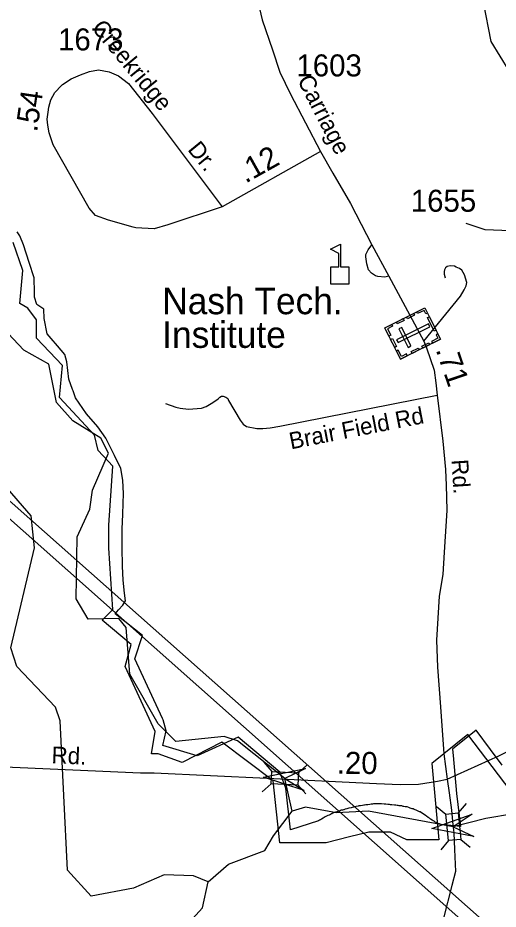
# Model space of a CAD drawing. Extents: x 2220236 to 2384410, y 720751 to 894131.
# Drawn here: x 2322567 to 2325298, y 816114 to 821177 of the extents above; entities that cross this region are included whole.
import ezdxf

# ---------------------------------------------------------------- set-up
doc = ezdxf.new("R2010")
doc.units = 0
for name, color, linetype in [('Exist Boundary Political City Limit New', 7, 'Continuous'), ('Exist Boundary Political City Limit New InsideOut', 7, 'Continuous'), ('Exist Cultural Cemetery CELL', 7, 'Continuous'), ('Exist Cultural Educational Facility Elementary CELL', 7, 'Continuous'), ('Exist Cultural Educational Facility Elementary Label', 7, 'Continuous'), ('Exist Hydrographic Creek Single Shore', 7, 'Continuous'), ('Exist Hydrographic Misc Water Feature', 7, 'Continuous'), ('Exist Road Non-System Type 51', 7, 'Continuous'), ('Exist Road Non-System Type 51 Label', 7, 'Continuous'), ('Exist Road Secondary Mileage Hundredths English Label', 7, 'Continuous'), ('Exist Road Secondary Structure Standard Bridge Attributed CELL', 7, 'Continuous'), ('Exist Road Secondary Structure Standard Bridge CELL', 7, 'Continuous'), ('Exist Road Secondary Type 51 Attributed', 7, 'Continuous'), ('Exist Road Secondary Type 51 Label', 7, 'Continuous'), ('Exist Road Secondary Type 51 Number Label', 7, 'Continuous'), ('Exist Utilities Electrical Transmission Line', 7, 'Continuous'), ('Map Preparation Boundary City Limit Buffer Line', 7, 'Continuous')]:
    doc.layers.add(name, color=color, linetype=linetype)

msp = doc.modelspace()

# ---------------------------------------------------------------- linework, layer by layer
at = {"layer": 'Exist Boundary Political City Limit New'}
msp.add_lwpolyline([(2325320.8, 816931.6), (2325253.5, 817021.2), (2325172.2, 817130.6), (2325038.5, 817023.4), (2325041.5, 816987.2), (2325061.5, 816770.1), (2325083.2, 816583.1), (2324973.8, 816594.2), (2324973, 816594.3), (2324964, 816597.7), (2324957, 816601.3), (2324944.5, 816606.9), (2324939.5, 816607.9), (2324933.8, 816612.9), (2324927.5, 816615.1), (2324922.2, 816619.4), (2324912.5, 816625.4), (2324906.8, 816630.1), (2324899.2, 816634.2), (2324889.8, 816641.6), (2324885, 816645.2), (2324853.8, 816665.7), (2324850, 816666.6), (2324846.5, 816669.2), (2324842.5, 816671.2), (2324838.8, 816673.1), (2324831, 816676.2), (2324825.2, 816678.5), (2324820.5, 816680.4), (2324814, 816683.1), (2324809, 816683.9), (2324803.5, 816686), (2324797.8, 816687.4), (2324790, 816690.6), (2324780, 816694.2), (2324775.2, 816694.2), (2324769.2, 816694.9), (2324762.2, 816697.3), (2324758.5, 816696.6), (2324750, 816700.1), (2324740.5, 816699.9), (2324734.8, 816701.6), (2324730, 816702.4), (2324724.5, 816702.8), (2324715.5, 816703.8), (2324708, 816705.1), (2324692.5, 816706.2), (2324686.2, 816706.8), (2324679.2, 816708.3), (2324669.8, 816708.9), (2324658.8, 816710.9), (2324648.8, 816710.4), (2324635.5, 816711.7), (2324628.5, 816711.6), (2324616.2, 816711.8), (2324606.5, 816711.6), (2324597.2, 816711.6), (2324590, 816711.2), (2324582.5, 816710.7), (2324576, 816709.6), (2324568.2, 816708.9), (2324556, 816707.1), (2324545.2, 816706.1), (2324538.8, 816705.2), (2324533.2, 816704.6), (2324525.8, 816703.3), (2324515.2, 816701.1), (2324506, 816699.9), (2324501, 816698.1), (2324490.5, 816697.1), (2324482.2, 816695.4), (2324477.2, 816693.9), (2324467, 816691.7), (2324461.2, 816689.4), (2324449.5, 816686.6), (2324443, 816684.9), (2324436.8, 816683.1), (2324428.5, 816681.2), (2324421.2, 816678.9), (2324417.8, 816677.7), (2324413, 816676.7), (2324405, 816675.4), (2324398.8, 816672.9), (2324393.8, 816670.9), (2324387.2, 816669), (2324380, 816666.6), (2324374, 816664.8), (2324367.5, 816662.4), (2324358.8, 816658.6), (2324352.8, 816656.2), (2324351.2, 816655.6), (2324344.5, 816652.2), (2324336.5, 816648.6), (2324329.8, 816646.1), (2324324.8, 816643), (2324314.8, 816637.9), (2324303.8, 816631.4), (2324293.5, 816625.6), (2324287, 816622.1), (2324282.2, 816618.8), (2324275.5, 816614.9), (2324118, 816565.2), (2324091.5, 816801.4), (2324055.8, 816892.3), (2323819, 817090.9), (2323586.5, 816983.8), (2323391.8, 817044.2), (2323411.2, 817126.2), (2323392.5, 817189), (2323389, 817196.8), (2323232.2, 817536.4), (2323276.2, 817668.4), (2323130.5, 817783.2), (2323119.8, 817791.7), (2323139.8, 817814.1), (2323163.5, 817841.2), (2323179.5, 817864.9), (2323174, 817908.9), (2323166.5, 817982.5), (2323163, 818061.8), (2323161, 818168.2), (2323160.8, 818273), (2323163.8, 818357), (2323166.2, 818417.8), (2323168.5, 818475.4), (2323164.2, 818549.1), (2323152, 818619.1), (2323143.5, 818636), (2323115.8, 818691.6), (2323105, 818713.9), (2323068.2, 818789.6), (2323022.8, 818853.6), (2322957.8, 818928.4), (2322894.8, 819018.9), (2322886.8, 819041), (2322880.8, 819057.6), (2322878, 819065.2), (2322856.5, 819124.5), (2322846.2, 819223.4), (2322834.2, 819264.6), (2322793.2, 819313), (2322755.8, 819355.6), (2322733.2, 819381), (2322717.8, 819469.1), (2322715.5, 819522.7), (2322674.8, 819549.5), (2322662.8, 819589.6), (2322662, 819616.9), (2322659.8, 819700.8), (2322631, 819786.8), (2322600, 819887.7), (2322579.2, 819938.6), (2322564, 819962.3)], dxfattribs=at)
at = {"layer": 'Exist Boundary Political City Limit New InsideOut'}
msp.add_line((2323364.7, 816996.6), (2323326.2, 816996.6), dxfattribs=at)
for points in [[(2323326.2, 816996.6), (2323348.2, 817123), (2323177.9, 817491.3), (2323210.9, 817617.8), (2323046.1, 817755.2), (2323106.5, 817815.7), (2323084.5, 818163.6), (2323084.5, 818295.6), (2323106.5, 818630.9), (2323024.1, 818718.8), (2323002.1, 818806.8), (2322804.4, 819021.2), (2322820.9, 819202.6), (2322672.5, 819356.5), (2322672.5, 819460.9), (2322623.1, 819526.9), (2322579.2, 819554.4), (2322595.6, 819741.3), (2322540.7, 819900.7)], [(2325910.2, 816029.1), (2325866.2, 816139.1), (2325745.4, 816342.5), (2325619.1, 816518.4), (2325476.2, 816600.8), (2325388.3, 816611.8), (2325437.8, 816694.3), (2325124.7, 817106.5), (2324921.4, 816941.6), (2324959.9, 816507.4), (2324778.6, 816507.4), (2324685.2, 816551.3), (2324562.2, 816551.3), (2324452.3, 816523.9), (2324320.5, 816490.9), (2324056.8, 816490.9), (2324018.4, 816842.7), (2323727.2, 817062.6), (2323502, 816947.1), (2323364.7, 816996.6)]]:
    msp.add_lwpolyline(points, dxfattribs=at)
at = {"layer": 'Exist Cultural Cemetery CELL'}
for points in [[(2324742.7, 819237.9), (2324653.7, 819416), (2324881.5, 819529.8), (2324970.5, 819351.7)], [(2324896.3, 819500.2), (2324886, 819495.1), (2324876.2, 819514.7), (2324840, 819496.7), (2324835, 819506.6), (2324881.5, 819529.8)], [(2324762.9, 819457.9), (2324724.2, 819438.5), (2324719.1, 819448.7), (2324757.8, 819468.1)], [(2324821.9, 819487.3), (2324783.2, 819468), (2324778.1, 819478.2), (2324816.8, 819497.5)], [(2324934.5, 819398), (2324896.6, 819473.9), (2324906.8, 819479), (2324944.7, 819403.1)], [(2324692.4, 819435.4), (2324697.5, 819425.3), (2324668.7, 819410.9), (2324686.9, 819374.6), (2324676.9, 819369.6), (2324653.7, 819416.1)], [(2324720.2, 819348.5), (2324728.5, 819331.8), (2324909.9, 819422.5), (2324901.6, 819439.2)], [(2324785.3, 819304.8), (2324802, 819313.2), (2324749.4, 819418.5), (2324732.7, 819410.2)], [(2324709.6, 819304.2), (2324686.4, 819350.5), (2324696.6, 819355.6), (2324719.8, 819309.3)], [(2324955.6, 819381.3), (2324945.4, 819376.2), (2324955.2, 819356.5), (2324919, 819338.4), (2324924, 819328.5), (2324970.4, 819351.7)], [(2324847.8, 819290.4), (2324809, 819271), (2324803.9, 819281.2), (2324842.7, 819300.6)], [(2324907.9, 819320.4), (2324869.2, 819301.1), (2324864.1, 819311.3), (2324902.8, 819330.6)], [(2324781.4, 819257.3), (2324776.4, 819267.4), (2324747.6, 819253), (2324729.4, 819289.3), (2324719.5, 819284.3), (2324742.7, 819237.9)]]:
    msp.add_lwpolyline(points, close=True, dxfattribs=at)
at = {"layer": 'Exist Cultural Educational Facility Elementary CELL'}
msp.add_lwpolyline([(2324346.4, 819664.7), (2324346.4, 819762.6), (2324392.5, 819762.6), (2324392.5, 819837.7), (2324345.4, 819862), (2324402.1, 819891.1), (2324402.1, 819762.6), (2324448.1, 819762.6), (2324448.1, 819664.7)], close=True, dxfattribs=at)
at = {"layer": 'Exist Hydrographic Creek Single Shore'}
for points in [[(2325376.4, 820760.7), (2325359.9, 820875.5), (2325258, 821042), (2325213.9, 821266.6), (2325199.9, 821784.6), (2325036.9, 822155.5), (2324851.9, 822397.3), (2324882.9, 822572.5)], [(2324126.7, 816669.5), (2324085.4, 816856.6), (2323815.8, 817070.8), (2323741, 817094), (2323465.8, 817066.4), (2323364.9, 817167.2), (2323203.9, 817449.5), (2323183.8, 817714.5), (2323141.8, 817765.3), (2322966.9, 817761.4), (2322898.8, 817876.8), (2322903.9, 818228.2), (2322976.9, 818385.5), (2322991.9, 818494.4), (2323081.9, 818704.8), (2323038.9, 818788.4), (2322879.9, 818886.9), (2322786.8, 818991.4), (2322742.8, 819209.5), (2322600.9, 819289), (2322482.7, 819415.4)], [(2323648.9, 816269.7), (2323765, 816369.7), (2323971.9, 816447), (2324020.9, 816531.1), (2324126.7, 816669.5)], [(2325658, 816109), (2325591, 816191.6), (2325570.9, 816466.4), (2325528.8, 816566.4), (2325385.9, 816655.9), (2325227.8, 816629.7), (2325042.2, 816580.8), (2324561, 816671.3), (2324377.9, 816660.6), (2324203, 816692.8), (2324126.7, 816669.5)], [(2322762.9, 815002.7), (2322870.9, 815036.8), (2323002.8, 815153.7), (2323143.8, 815231.6), (2323191.8, 815424), (2323364.9, 815601.7), (2323485.9, 815977.5), (2323617.9, 816120.8), (2323648.9, 816269.7)]]:
    msp.add_lwpolyline(points, dxfattribs=at)
at = {"layer": 'Exist Hydrographic Misc Water Feature'}
msp.add_lwpolyline([(2323648.9, 816269.7), (2323565.8, 816302.4), (2323398.9, 816308.7), (2323224.8, 816232.7), (2322983.9, 816186.8), (2322848.8, 816335.5), (2322806.9, 817183.8), (2322780.9, 817261.5), (2322561.9, 817492.2), (2322526.8, 817599.1), (2322662.8, 818165.8), (2322643.9, 818348.8), (2322483.8, 818532.6), (2322181.9, 818720.5), (2322105.9, 818819.1), (2322112.8, 818950.7), (2322144.8, 819043.9), (2322134.8, 819253.5), (2321963.8, 819601), (2321802.8, 819847.1), (2321824.7, 820150), (2321772.8, 820338.2), (2321620.9, 820561.7)], dxfattribs=at)
at = {"layer": 'Exist Road Non-System Type 51'}
for points in [[(2324675.6, 819710.3), (2324653.7, 819704), (2324613.7, 819707.6), (2324599.6, 819711.4), (2324577.5, 819727.3), (2324561.4, 819745), (2324551, 819778.8), (2324544.6, 819818.8), (2324546.4, 819832.9), (2324558.1, 819858.9), (2324579.8, 819887)], [(2324875.6, 819340.5), (2325084.5, 819596.8), (2325104.1, 819631), (2325116, 819655.1), (2325119.9, 819673), (2325107.2, 819716.9), (2325091, 819742.7), (2325078.9, 819752.6), (2325058.9, 819760.4), (2325048.9, 819766.4), (2325024.7, 819768), (2325007, 819763.8), (2324998.9, 819757.7), (2324993.1, 819745.7), (2324991.2, 819735.6), (2324991.4, 819721.6), (2324995.6, 819699.8)], [(2323406, 818987), (2323466.2, 818965.7), (2323490.3, 818959.8), (2323538.3, 818954.4), (2323612.2, 818959.2), (2323638.1, 818969.5), (2323675.8, 818991.8), (2323705.6, 819012.1), (2323715.4, 819022.3), (2323725.4, 819028.3), (2323735.4, 819028.5), (2323749.4, 819022.6), (2323761.5, 819014.7), (2323765.6, 819002.9), (2323830.8, 818891.5), (2323849.1, 818869.7), (2323867.3, 818856), (2323925.3, 818844.6), (2323959.3, 818845), (2324001.2, 818847.5), (2324057, 818858), (2324950.6, 819033.5)]]:
    msp.add_lwpolyline(points, dxfattribs=at)
at = {"layer": 'Exist Road Secondary Structure Standard Bridge Attributed CELL'}
for points in [[(2324195.2, 816787), (2323963.7, 816863.7), (2324202.5, 816913), (2324085.4, 816856.6)], [(2325160.4, 816526.7), (2324920.7, 816571.4), (2325150.6, 816652.5), (2325042.2, 816580.8)]]:
    msp.add_lwpolyline(points, close=True, dxfattribs=at)
at = {"layer": 'Exist Road Secondary Structure Standard Bridge CELL'}
for p, q in [((2323964.8, 816947.9), (2324011, 816896.6)), ((2324161.9, 816888.4), (2324213.2, 816934.6)), ((2323956.1, 816780), (2324007.4, 816826.1)), ((2324158.3, 816819.5), (2324204.5, 816768.3)), ((2324947.8, 816697.8), (2325000.8, 816653.7)), ((2325115.2, 816713.3), (2325071.1, 816660.2)), ((2325016, 816503.4), (2324971.9, 816450.3)), ((2325084.7, 816509.7), (2325137.8, 816465.6))]:
    msp.add_line(p, q, dxfattribs=at)
for points in [[(2324011, 816896.6), (2324161.9, 816888.8), (2324158.3, 816818.3), (2324007.4, 816826.1)], [(2325071.1, 816660.2), (2325085.1, 816509.8), (2325014.8, 816503.2), (2325000.8, 816653.7)]]:
    msp.add_lwpolyline(points, close=True, dxfattribs=at)
at = {"layer": 'Exist Road Secondary Type 51 Attributed'}
msp.add_line((2324288.1, 820417), (2323728.6, 820103.6), dxfattribs=at)
for points in [[(2323783.7, 822435.7), (2323786.7, 822277.7), (2323795.2, 822114.7), (2323806.1, 821996.4), (2323817.7, 821872.6), (2323837.4, 821755.6), (2323907.4, 821376.1), (2323956.7, 821166), (2324015.5, 820995.3), (2324056.2, 820868.8), (2324117.2, 820743.8), (2324288.1, 820417)], [(2322820.5, 820797.9), (2322870.3, 820830), (2322924.3, 820853.8), (2322974.3, 820872), (2323025.7, 820880.9), (2323086, 820869.7), (2323140.2, 820847.7), (2323196.8, 820804.6), (2323330.3, 820634.5), (2323728.6, 820103.6)], [(2323223.5, 819987.8), (2323083.2, 820026.7), (2323008.8, 820053.2), (2322972.4, 820096.2), (2322767.5, 820455.1), (2322745.1, 820524.4), (2322736.9, 820566.7), (2322734.2, 820600.6), (2322739.1, 820640.3), (2322743.3, 820670.4), (2322755.1, 820710.6), (2322777.7, 820752), (2322815.4, 820793.3), (2322820.5, 820797.9)], [(2324288.1, 820417), (2324358.3, 820293.8), (2324459.2, 820121.8), (2324579.8, 819887), (2324675.6, 819710.3), (2324875.6, 819340.5), (2324889.9, 819302.7), (2324933.3, 819175.2), (2324944.1, 819103.5), (2324950.6, 819033.5), (2324983.9, 818773.1), (2324998.8, 818611), (2325000.5, 818563), (2325002.1, 818523.3), (2325005.8, 818378.3), (2324990.3, 818142.4), (2324983.7, 818014.3), (2324963.3, 817892.4), (2324946.7, 817641), (2324952.1, 817488.1), (2324969.7, 817262.5), (2324988.7, 816996.8), (2325008.1, 816853.1)], [(2323728.6, 820103.6), (2323420.6, 820001.6), (2323342.7, 819978.8), (2323238.5, 819983.7), (2323223.5, 819987.8)], [(2326257.4, 820019.2), (2326097.7, 820017.5), (2326032.1, 819979.2), (2325939.6, 819904.2), (2325898.1, 819851.5), (2325861.4, 819838.8), (2325834.3, 819834), (2325796.8, 819838.1), (2325770.3, 819847.7), (2325746.5, 819869.1), (2325711.4, 819901), (2325663.5, 819939.3), (2325612.4, 819960.1), (2325553.4, 819960.1), (2325224.7, 819972.8), (2325116.1, 820007.9)], [(2325008.1, 816853.1), (2325302.1, 816984.4), (2325502.1, 817083.6), (2325779.2, 817246.4), (2325883.1, 817306.1), (2325951.6, 817349.3), (2325980.3, 817375.6), (2326061.7, 817478.6), (2326209.1, 817672.5)], [(2322194.5, 816934.9), (2323264.6, 816888.3), (2323342.6, 816889.1), (2323981.9, 816857.7)], [(2323981.9, 816857.7), (2324606.5, 816827.1), (2324740.3, 816822.1), (2324844.5, 816823.4), (2324952.4, 816840.5), (2325008.1, 816853.1)], [(2325008.1, 816853.1), (2325020, 816774), (2325033.1, 816676.3), (2325040.4, 816593.2)], [(2325040.4, 816593.2), (2325046.2, 816548.1), (2325049.5, 816452.8), (2325056.1, 816328), (2325033.7, 816249.1), (2324986.8, 816063.2), (2324974.9, 816029.1), (2324961, 815989.4), (2324942.8, 815893.5), (2324937.8, 815809.1), (2324939.5, 815734.7), (2324961, 815637.1), (2324994, 815503.2), (2325030.4, 815380.8), (2325049.5, 815315), (2325090.3, 815225), (2325151.9, 815133.5), (2325203.1, 815060.7), (2325259.3, 814986.3), (2325280.8, 814956.5)]]:
    msp.add_lwpolyline(points, dxfattribs=at)
at = {"layer": 'Exist Utilities Electrical Transmission Line'}
for points in [[(2319853.3, 820695.9), (2326592.3, 814719.1), (2333025.8, 805564.5)], [(2333024.4, 805702.5), (2331824.6, 807406.8), (2329674.8, 810458.2), (2329041.4, 811359.1), (2328249.6, 812486.1), (2327790.8, 813138.8), (2326970.6, 814303.4), (2326633.7, 814783.6), (2326625.6, 814795.5), (2319961.3, 820697.1)]]:
    msp.add_lwpolyline(points, dxfattribs=at)
at = {"layer": 'Map Preparation Boundary City Limit Buffer Line'}
msp.add_lwpolyline([(2325320.8, 816931.6), (2325253.5, 817021.2), (2325172.2, 817130.6), (2325038.5, 817023.4), (2325041.5, 816987.2), (2325061.5, 816770.1), (2325083.2, 816583.1), (2324973.8, 816594.2), (2324973, 816594.3), (2324964, 816597.7), (2324957, 816601.3), (2324944.5, 816606.9), (2324939.5, 816607.9), (2324933.8, 816612.9), (2324927.5, 816615.1), (2324922.2, 816619.4), (2324912.5, 816625.4), (2324906.8, 816630.1), (2324899.2, 816634.2), (2324889.8, 816641.6), (2324885, 816645.2), (2324853.8, 816665.7), (2324850, 816666.6), (2324846.5, 816669.2), (2324842.5, 816671.2), (2324838.8, 816673.1), (2324831, 816676.2), (2324825.2, 816678.5), (2324820.5, 816680.4), (2324814, 816683.1), (2324809, 816683.9), (2324803.5, 816686), (2324797.8, 816687.4), (2324790, 816690.6), (2324780, 816694.2), (2324775.2, 816694.2), (2324769.2, 816694.9), (2324762.2, 816697.3), (2324758.5, 816696.6), (2324750, 816700.1), (2324740.5, 816699.9), (2324734.8, 816701.6), (2324730, 816702.4), (2324724.5, 816702.8), (2324715.5, 816703.8), (2324708, 816705.1), (2324692.5, 816706.2), (2324686.2, 816706.8), (2324679.2, 816708.3), (2324669.8, 816708.9), (2324658.8, 816710.9), (2324648.8, 816710.4), (2324635.5, 816711.7), (2324628.5, 816711.6), (2324616.2, 816711.8), (2324606.5, 816711.6), (2324597.2, 816711.6), (2324590, 816711.2), (2324582.5, 816710.7), (2324576, 816709.6), (2324568.2, 816708.9), (2324556, 816707.1), (2324545.2, 816706.1), (2324538.8, 816705.2), (2324533.2, 816704.6), (2324525.8, 816703.3), (2324515.2, 816701.1), (2324506, 816699.9), (2324501, 816698.1), (2324490.5, 816697.1), (2324482.2, 816695.4), (2324477.2, 816693.9), (2324467, 816691.7), (2324461.2, 816689.4), (2324449.5, 816686.6), (2324443, 816684.9), (2324436.8, 816683.1), (2324428.5, 816681.2), (2324421.2, 816678.9), (2324417.8, 816677.7), (2324413, 816676.7), (2324405, 816675.4), (2324398.8, 816672.9), (2324393.8, 816670.9), (2324387.2, 816669), (2324380, 816666.6), (2324374, 816664.8), (2324367.5, 816662.4), (2324358.8, 816658.6), (2324352.8, 816656.2), (2324351.2, 816655.6), (2324344.5, 816652.2), (2324336.5, 816648.6), (2324329.8, 816646.1), (2324324.8, 816643), (2324314.8, 816637.9), (2324303.8, 816631.4), (2324293.5, 816625.6), (2324287, 816622.1), (2324282.2, 816618.8), (2324275.5, 816614.9), (2324118, 816565.2), (2324091.5, 816801.4), (2324055.8, 816892.3), (2323819, 817090.9), (2323586.5, 816983.8), (2323391.8, 817044.2), (2323411.2, 817126.2), (2323392.5, 817189), (2323389, 817196.8), (2323232.2, 817536.4), (2323276.2, 817668.4), (2323130.5, 817783.2), (2323119.8, 817791.7), (2323139.8, 817814.1), (2323163.5, 817841.2), (2323179.5, 817864.9), (2323174, 817908.9), (2323166.5, 817982.5), (2323163, 818061.8), (2323161, 818168.2), (2323160.8, 818273), (2323163.8, 818357), (2323166.2, 818417.8), (2323168.5, 818475.4), (2323164.2, 818549.1), (2323152, 818619.1), (2323143.5, 818636), (2323115.8, 818691.6), (2323105, 818713.9), (2323068.2, 818789.6), (2323022.8, 818853.6), (2322957.8, 818928.4), (2322894.8, 819018.9), (2322886.8, 819041), (2322880.8, 819057.6), (2322878, 819065.2), (2322856.5, 819124.5), (2322846.2, 819223.4), (2322834.2, 819264.6), (2322793.2, 819313), (2322755.8, 819355.6), (2322733.2, 819381), (2322717.8, 819469.1), (2322715.5, 819522.7), (2322674.8, 819549.5), (2322662.8, 819589.6), (2322662, 819616.9), (2322659.8, 819700.8), (2322631, 819786.8), (2322600, 819887.7), (2322579.2, 819938.6), (2322564, 819962.3)], dxfattribs=at)

# ---------------------------------------------------------------- texts
at = {"layer": 'Exist Cultural Educational Facility Elementary Label'}
for s, p in [('Nash Tech.', (2323388.1, 819493.3)), ('Institute', (2323388.1, 819302.3))]:
    msp.add_text(s, height=150, dxfattribs=at).set_placement(p)
at = {"layer": 'Exist Road Non-System Type 51 Label'}
msp.add_text('Brair Field Rd', height=95, rotation=11.1068, dxfattribs=at).set_placement((2324119.7, 818725.4))
at = {"layer": 'Exist Road Secondary Mileage Hundredths English Label'}
for s, rotation, p in [('.54', 81.5024, (2322676.1, 820524.8)), ('.12', 29.2567, (2323861.7, 820234.6)), ('.71', 288.8374, (2324941.8, 819292.3)), ('.20', 359.6305, (2324380, 816882.8))]:
    msp.add_text(s, height=125, rotation=rotation, dxfattribs=at).set_placement(p)
at = {"layer": 'Exist Road Secondary Type 51 Label'}
for s, rotation, p in [('Creekridge', 309.6442, (2322983, 821117.4)), ('Carriage', 297.2007, (2324154.1, 820823.5)), ('Dr.', 309.3546, (2323528.4, 820427.2)), ('Rd.', 273.8221, (2325032.1, 818666.2)), ('Rd.', 357.5066, (2322757.3, 816943.2))]:
    msp.add_text(s, height=95, rotation=rotation, dxfattribs=at).set_placement(p)
at = {"layer": 'Exist Road Secondary Type 51 Number Label'}
for s, p in [('1673', (2322795.8, 820991.9)), ('1603', (2324150.9, 820844.2)), ('1655', (2324801, 820075.4))]:
    msp.add_text(s, height=125, dxfattribs=at).set_placement(p)

doc.saveas('drawing.dxf')
